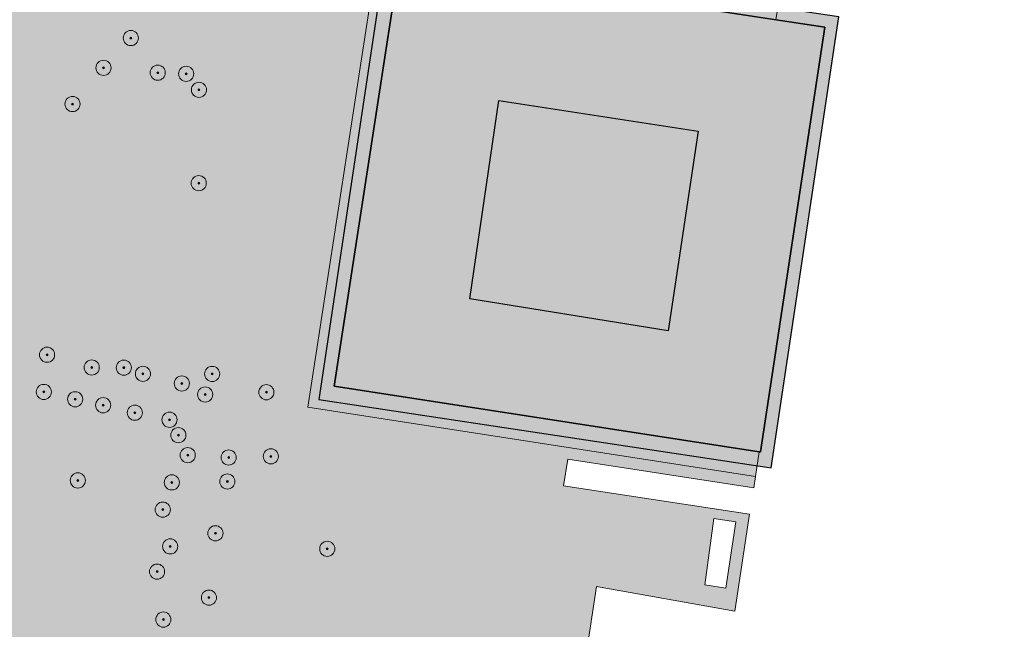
# Model space of a CAD drawing. Header units: metres. Extents: x 90041 to 92106, y 463990 to 466167.
# Tile 857 of 1021: x 91269 to 91399, y 464926 to 465006. Entities that reach past the tile are written whole.
import ezdxf

# ---------------------------------------------------------------- set-up
doc = ezdxf.new("R2010")
doc.units = ezdxf.units.M
doc.layers.get('0').update_dxf_attribs({"lineweight": 13})
for name, color, linetype, lineweight in [('B-WE-GR-BOOM-S', 90, 'Continuous', 13), ('B-WE-OG-BEBOUWING-GV', 7, 'Continuous', 25), ('B-WE-OG-BEBOUWING_LUIFEL-GV', 7, 'Continuous', 25), ('B-WE-OG-TERREIN_BEGROEID-GV', 7, 'Continuous', 13), ('B-WE-OG-TERREIN_ERF-GV', 7, 'Continuous', 13), ('B-WE-VH-OPENVERHARDING_SIERBESTRATING-GV', 90, 'Continuous', 13)]:
    doc.layers.add(name, color=color, linetype=linetype, lineweight=lineweight)
for name, color, linetype, lineweight, true_color, plot, transparency in [('B-WE-OG-BEBOUWING-V', 7, 'Continuous', 25, 0xcc646e, False, 0.8), ('B-WE-OG-BEBOUWING_LUIFEL-V', 7, 'Continuous', 25, 0xcc646e, False, 0.8), ('B-WE-OG-TERREIN_BEGROEID-V', 7, 'Continuous', 13, 0xc9eb70, False, 0.8), ('B-WE-OG-TERREIN_ERF-V', 7, 'Continuous', 13, 0xffffff, False, 0.8), ('B-WE-VH-OPENVERHARDING_SIERBESTRATING-V', 7, 'Continuous', 13, 0xadadad, False, 0.8)]:
    doc.layers.add(name, color=color, linetype=linetype, lineweight=lineweight, true_color=true_color, plot=plot, transparency=transparency)
doc.styles.add('NLCS-ISO', font='NLCS-ISO.TTF')

# ---------------------------------------------------------------- blocks, each defined once
blk = doc.blocks.new('SGR-BOOM_GBKN-SO')
at = {"linetype": 'ByBlock', "lineweight": 18}
h = blk.add_hatch(color=0, dxfattribs=at)
h.dxf.hatch_style = 1
edge = h.paths.add_edge_path()
edge.add_arc((0, 0), 0.25, 0, 360)
at = {"color": 0, "linetype": 'ByBlock', "lineweight": 18}
for radius in [2, 0.25]:
    blk.add_circle((0, 0), radius, dxfattribs=at)
at = {"color": 0, "linetype": 'ByBlock', "lineweight": 18, "style": 'NLCS-ISO'}
blk.add_attdef('SOORT', (2.5, 0), '', height=1.5, dxfattribs=at)

msp = doc.modelspace()

# ---------------------------------------------------------------- hatches: boundary and pattern name
at = {"layer": 'B-WE-OG-BEBOUWING-V'}
h = msp.add_hatch(color=256, dxfattribs=at)
h.paths.add_polyline_path([(91357.9, 465012.84), (91362.88, 465012.08), (91363.48, 465016.01), (91358.55, 465016.77), (91362.57, 465042.86), (91362.91, 465042.81), (91364.186, 465051.114), (91363.539, 465051.222), (91363.433, 465050.682), (91305.426, 465059.536), (91305.511, 465060.031), (91305.282, 465060.069), (91302.393, 465041.334), (91348.65, 465034.2), (91344.81, 465009.3), (91318.97, 465013.29), (91310.382, 464957.615), (91366.451, 464948.968), (91366.614, 464948.943), (91375.101, 465004.93), (91368.663, 465005.906), (91357.096, 465007.659)])
h.paths.add_polyline_path([(91358.416, 464991.217), (91354.471, 464964.931), (91328.291, 464969.113), (91332.116, 464995.28)], flags=16)
at = {"layer": 'B-WE-OG-BEBOUWING_LUIFEL-V'}
msp.add_hatch(color=256, dxfattribs=at).paths.add_polyline_path([(91345.086, 465011.089), (91343.555, 465011.325), (91317.309, 465015.274), (91308.366, 464955.846), (91368.035, 464946.868), (91376.977, 465006.295), (91357.337, 465009.251), (91357.096, 465007.659), (91375.101, 465004.93), (91366.614, 464948.943), (91366.451, 464948.968), (91310.382, 464957.615), (91318.97, 465013.29), (91344.81, 465009.3)])
at = {"layer": 'B-WE-OG-TERREIN_BEGROEID-V'}
h = msp.add_hatch(color=256, dxfattribs=at)
h.paths.add_polyline_path([(91360.328, 465057.888), (91361.181, 465062.777), (91361.395, 465066.35), (91340.523, 465069.831), (91328.572, 465071.694), (91314.556, 465073.709), (91302.22, 465075.245), (91287.639, 465077.602), (91278.205, 465079.257), (91269.421, 465079.949), (91258.808, 465082.193), (91258.307, 465082.107), (91257.97, 465081.827), (91257.722, 465081.237), (91257.156, 465072.878), (91255.309, 465064.755), (91252.65, 465054.933), (91250.858, 465048.64), (91248.94, 465040.494), (91247.872, 465033.451), (91245.607, 465024.431), (91240.946, 465000), (91238.395, 464987.698), (91234.987, 464973.93), (91229.497, 464946.904), (91226.788, 464934.79), (91226.723, 464933.727), (91226.838, 464933.326), (91228.811, 464932.89), (91244.765, 464929.366), (91249.745, 464925.397), (91262.756, 464923.483), (91265.746, 464923.043), (91283.259, 464920.466), (91293.84, 464915.356), (91341.425, 464907.822), (91344.976, 464931.206), (91363.238, 464927.961), (91365.191, 464940.73), (91340.654, 464944.47), (91341.197, 464947.988), (91365.728, 464944.24), (91365.956, 464945.729), (91306.919, 464954.833), (91319.501, 465036.42), (91299.341, 465039.529), (91302.784, 465061.857), (91359.586, 465053.094)])
h.paths.add_polyline_path([(91363.352, 464939.756), (91362.052, 464931.003), (91359.285, 464931.429), (91360.486, 464940.197)], flags=16)
h.paths.add_polyline_path([(91340.676, 464915.758), (91340.204, 464912.487), (91338.394, 464912.726), (91338.898, 464915.975)], flags=16)
at = {"layer": 'B-WE-OG-TERREIN_ERF-V'}
msp.add_hatch(color=256, dxfattribs=at).paths.add_polyline_path([(91358.416, 464991.217), (91332.116, 464995.28), (91328.291, 464969.113), (91354.471, 464964.931)])
at = {"layer": 'B-WE-VH-OPENVERHARDING_SIERBESTRATING-V'}
h = msp.add_hatch(color=256, dxfattribs=at)
h.paths.add_polyline_path([(91365.327, 465028.085), (91368.04, 465045.807), (91365.211, 465046.245), (91366.389, 465053.857), (91398.348, 465044.168), (91398.783, 465046.395), (91398.631, 465046.387), (91398.479, 465046.389), (91398.327, 465046.402), (91398.177, 465046.425), (91398.029, 465046.459), (91360.328, 465057.888), (91359.586, 465053.094), (91302.784, 465061.857), (91299.341, 465039.529), (91319.501, 465036.42), (91306.919, 464954.833), (91365.956, 464945.729), (91366.451, 464948.968), (91310.382, 464957.615), (91318.97, 465013.29), (91344.81, 465009.3), (91348.65, 465034.2), (91302.393, 465041.334), (91305.282, 465060.069), (91305.511, 465060.031), (91305.426, 465059.536), (91363.433, 465050.682), (91363.539, 465051.222), (91364.186, 465051.114), (91362.91, 465042.81), (91362.57, 465042.86), (91358.55, 465016.77), (91363.48, 465016.01), (91362.88, 465012.08), (91357.9, 465012.84), (91357.096, 465007.659), (91368.663, 465005.906), (91369.081, 465008.608), (91369.41, 465010.74), (91394.32, 465006.9), (91395.01, 465010.96), (91370.04, 465014.81), (91370.32, 465016.59), (91367.45, 465017.036), (91365.69, 465017.31), (91366.25, 465022.39), (91365.99, 465022.66), (91362.2, 465023.31), (91361.81, 465023.71), (91362.45, 465027.93), (91362.82, 465028.36), (91363.38, 465028.4)])
h.paths.add_polyline_path([(91365.45, 465043.68), (91366.07, 465043.584), (91365.475, 465039.72), (91364.852, 465039.817), (91364.191, 465039.919), (91364.83, 465043.776)], flags=16)

# ---------------------------------------------------------------- linework, layer by layer
at = {"layer": 'B-WE-OG-BEBOUWING-GV', "flags": 128}
for points in [[(91357.9, 465012.84), (91362.88, 465012.08), (91363.48, 465016.01), (91358.55, 465016.77), (91362.57, 465042.86), (91362.91, 465042.81), (91364.186, 465051.114), (91363.539, 465051.222), (91363.433, 465050.682), (91305.426, 465059.536), (91305.511, 465060.031), (91305.282, 465060.069), (91302.393, 465041.334), (91348.65, 465034.2), (91344.81, 465009.3), (91318.97, 465013.29), (91310.382, 464957.615), (91366.451, 464948.968), (91366.614, 464948.943), (91375.101, 465004.93), (91368.663, 465005.906), (91357.096, 465007.659)], [(91358.416, 464991.217), (91354.471, 464964.931), (91328.291, 464969.113), (91332.116, 464995.28)]]:
    msp.add_lwpolyline(points, close=True, dxfattribs=at)
at = {"layer": 'B-WE-OG-BEBOUWING_LUIFEL-GV', "flags": 128}
msp.add_lwpolyline([(91345.086, 465011.089), (91343.555, 465011.325), (91317.309, 465015.274), (91308.366, 464955.846), (91368.035, 464946.868), (91376.977, 465006.295), (91357.337, 465009.251), (91357.096, 465007.659), (91375.101, 465004.93), (91366.614, 464948.943), (91366.451, 464948.968), (91310.382, 464957.615), (91318.97, 465013.29), (91344.81, 465009.3)], close=True, dxfattribs=at)
at = {"layer": 'B-WE-OG-TERREIN_BEGROEID-GV', "flags": 128}
msp.add_lwpolyline([(91341.425, 464907.822), (91344.976, 464931.206), (91363.238, 464927.961), (91365.191, 464940.73), (91340.654, 464944.47), (91341.197, 464947.988), (91365.728, 464944.24), (91365.956, 464945.729), (91306.919, 464954.833), (91319.501, 465036.42), (91299.341, 465039.529), (91302.784, 465061.857), (91359.586, 465053.094), (91360.328, 465057.888), (91361.181, 465062.777), (91361.395, 465066.35), (91340.523, 465069.831), (91328.572, 465071.694), (91314.556, 465073.709), (91302.22, 465075.245), (91287.639, 465077.602), (91278.205, 465079.257), (91269.421, 465079.949), (91258.808, 465082.193)], dxfattribs=at)
msp.add_lwpolyline([(91363.352, 464939.756), (91362.052, 464931.003), (91359.285, 464931.429), (91360.486, 464940.197)], close=True, dxfattribs=at)
at = {"layer": 'B-WE-OG-TERREIN_ERF-GV', "flags": 128}
msp.add_lwpolyline([(91358.416, 464991.217), (91332.116, 464995.28), (91328.291, 464969.113), (91354.471, 464964.931)], close=True, dxfattribs=at)
at = {"layer": 'B-WE-VH-OPENVERHARDING_SIERBESTRATING-GV', "flags": 128}
for points in [[(91319.501, 465036.42), (91306.919, 464954.833), (91365.956, 464945.729), (91366.451, 464948.968), (91310.382, 464957.615), (91318.97, 465013.29)], [(91357.096, 465007.659), (91368.663, 465005.906), (91369.081, 465008.608)]]:
    msp.add_lwpolyline(points, dxfattribs=at)

# ---------------------------------------------------------------- block references
at = {"layer": 'B-WE-GR-BOOM-S', "xscale": 0.5, "yscale": 0.5, "zscale": 0.5}
for p in [(91283.582, 465003.495), (91279.983, 464999.561), (91287.129, 464998.928), (91290.871, 464998.781), (91292.566, 464996.671), (91275.891, 464994.798), (91292.534, 464984.369), (91272.53, 464961.76), (91278.421, 464960.086), (91282.656, 464960.056), (91285.179, 464959.237), (91294.315, 464959.227), (91290.305, 464957.975), (91272.096, 464956.855), (91293.385, 464956.519), (91301.455, 464956.816), (91276.235, 464955.889), (91279.924, 464955.104), (91284.115, 464954.124), (91288.685, 464953.193), (91289.847, 464951.163), (91291.083, 464948.534), (91296.485, 464948.219), (91302.042, 464948.371), (91276.591, 464945.198), (91288.985, 464944.938), (91296.307, 464945.053), (91287.79, 464941.345), (91294.737, 464938.229), (91288.775, 464936.506), (91309.487, 464936.191), (91287.038, 464933.178), (91293.883, 464929.75), (91287.868, 464926.859)]:
    msp.add_blockref('SGR-BOOM_GBKN-SO', p, dxfattribs=at)

doc.saveas('drawing.dxf')
